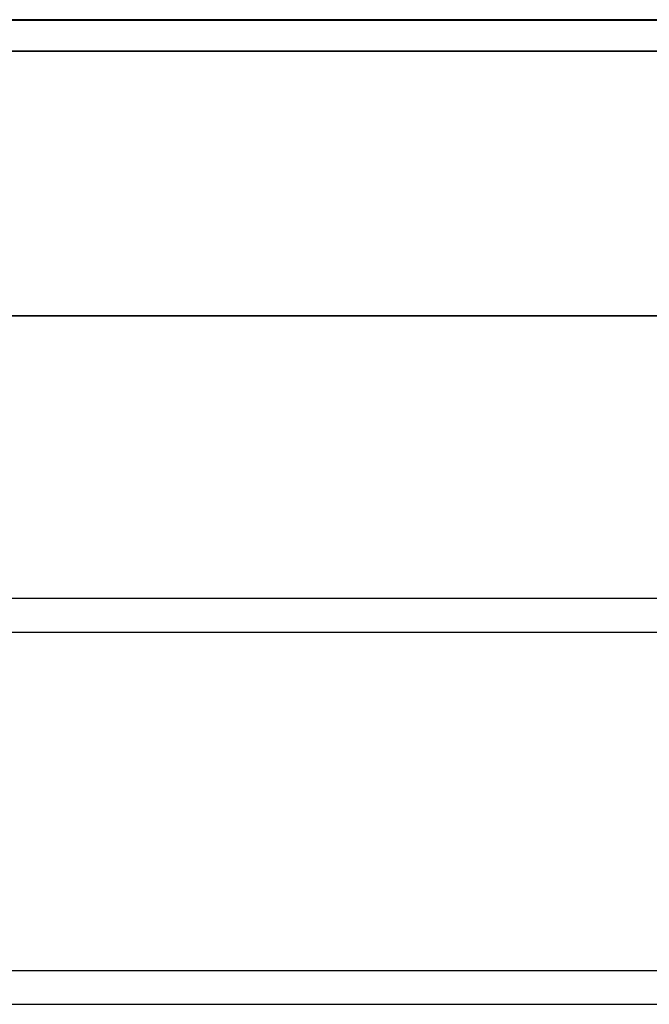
# Model space of a CAD drawing. Header units: inches. Extents: x 170 to 312, y 215 to 248.
# Tile 547 of 557: x 276.87 to 278.73, y 241.76 to 244.67. Entities that reach past the tile are written whole.
import ezdxf

# ---------------------------------------------------------------- set-up
doc = ezdxf.new("R2010")
doc.units = ezdxf.units.IN
doc.header["$LTSCALE"] = 0.25
doc.header["$MEASUREMENT"] = 0
doc.layers.add('STANDARD MOTOR LH', color=7, linetype='Continuous')

msp = doc.modelspace()

# ---------------------------------------------------------------- linework, layer by layer
at = {"layer": 'STANDARD MOTOR LH'}
for p, q in [((281.60698, 244.66592), (275.59917, 244.66592)), ((275.59917, 244.66433), (281.60698, 244.66433)), ((281.60698, 244.57217), (275.58354, 244.57217)), ((275.59917, 244.57365), (281.60698, 244.57365)), ((281.60698, 243.79092), (275.58354, 243.79092)), ((281.60698, 243.78945), (275.59917, 243.78945)), ((276.09173, 242.95653), (281.09173, 242.95647)), ((276.09173, 242.85653), (281.09173, 242.85653)), ((276.09173, 241.85656), (281.09173, 241.8565)), ((276.09173, 241.75656), (281.09173, 241.75656))]:
    msp.add_line(p, q, dxfattribs=at)

doc.saveas('drawing.dxf')
